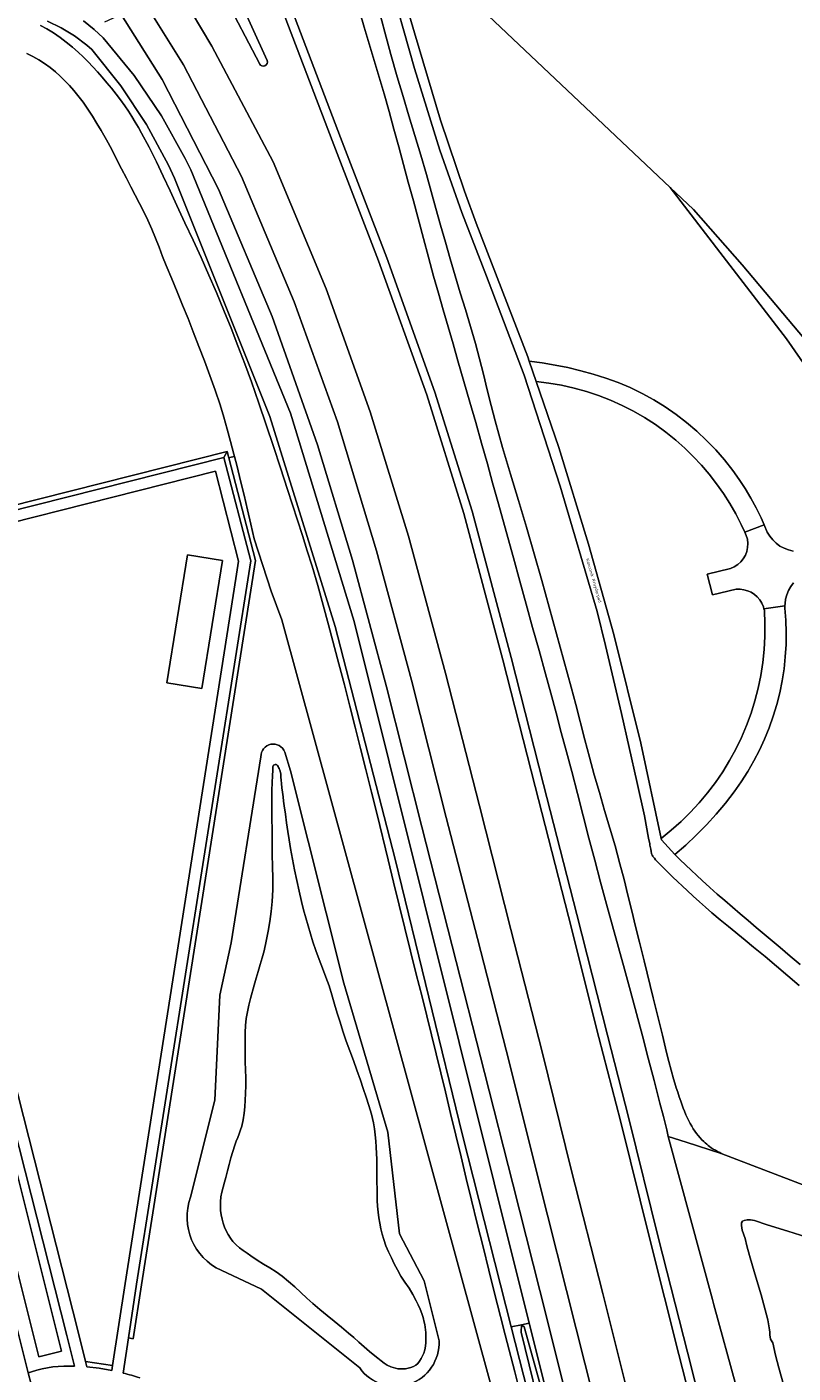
# Model space of a CAD drawing. Header units: metres. Extents: x 197700 to 204338, y 317132 to 325229.
# Tile 872 of 1056: x 203508 to 203596, y 319992 to 320146. Entities that reach past the tile are written whole.
import ezdxf
from ezdxf.enums import TextEntityAlignment as Align

# ---------------------------------------------------------------- set-up
doc = ezdxf.new("R2010")
doc.units = ezdxf.units.M
for name, color, linetype, lineweight in [('B-WE-GR-BEPLANTING_CULTUUR_HEESTERS-GV', 90, 'Continuous', 18), ('B-WE-GR-BOUWLAND-GV', 80, 'Continuous', 13), ('B-WE-GR-GRAS-GV', 60, 'Continuous', 13), ('B-WE-OG-TERREIN_CULTUURSCHEIDING-GV', 7, 'Continuous', 18), ('B-WE-OG-TOPOGRAFIE-T18', 10, 'Continuous', 18), ('B-WE-OG-WATER-GV', 130, 'Continuous', 18), ('B-WE-OG-WATER_GREPPEL-GV', 160, 'Continuous', 18), ('B-WE-OG-WATER_MEER-GV', 140, 'Continuous', 18), ('B-WE-OG-WATER_SLOOT-GV', 120, 'Continuous', 18), ('B-WE-VH-VERHARDING_ASFALT-GV', 252, 'Continuous', 18), ('B-WE-VH-VERHARDING_BETONSTRAATSTEEN-GV', 252, 'Continuous', 18), ('B-WE-VH-VERHARDING_HALFVERHARDING-GV', 252, 'Continuous', 18), ('B-WE-VH-VERHARDING_OPEN-GV', 252, 'Continuous', 18)]:
    doc.layers.add(name, color=color, linetype=linetype, lineweight=lineweight)
doc.styles.add('NLCS-ISO-M200-T18', font='NLCS-ISO.ttf', dxfattribs={"height": 0.36})

msp = doc.modelspace()

# ---------------------------------------------------------------- linework, layer by layer
at = {"layer": 'B-WE-GR-BEPLANTING_CULTUUR_HEESTERS-GV'}
for points in [[(203491.704, 320087.414), (203491.171, 320087.279), (203491.297, 320086.744), (203530.897, 320096.747), (203531.291, 320097.414)], [(203519.952, 319995.572), (203520.495, 319995.478), (203521.436, 320001.66), (203534.56, 320084.893), (203531.478, 320096.696), (203531.291, 320097.414), (203530.897, 320096.747), (203533.999, 320084.865), (203520.892, 320001.744)], [(203518.138, 319992.4), (203515.015, 319992.849), (203515.158, 319992.269), (203516.579, 319992.094), (203518.049, 319991.82)]]:
    msp.add_lwpolyline(points, close=True, dxfattribs=at)
at = {"layer": 'B-WE-GR-BOUWLAND-GV'}
msp.add_lwpolyline([(203606.235, 320630.408), (203553.512, 320604.047), (203526.799, 320589.642), (203439.557, 320536.553), (203468.502, 320482.763), (203481.731, 320455.988), (203440.827, 320439.081), (203455.05, 320411.618), (203470.925, 320375.707), (203482.964, 320345.545), (203494.388, 320319.879), (203514.222, 320268.874), (203521.842, 320245.273), (203533.264, 320212.972), (203534.843, 320212.991), (203550.601, 320166.009), (203551.71, 320163.449), (203554.125, 320157.875), (203557.232, 320152.824), (203561.3, 320147.472), (203582.167, 320127.763), (203584.861, 320125.218), (203590.465, 320118.868), (203598.993, 320108.716)], dxfattribs=at)
at = {"layer": 'B-WE-GR-GRAS-GV'}
msp.add_lwpolyline([(203629.57, 320025.23), (203630.239, 320029.57), (203629.641, 320034.032), (203628.856, 320038.564), (203628.492, 320040.661), (203621.895, 320061.046), (203611.039, 320087.736), (203607.503, 320095.402), (203604.889, 320100.507), (203602.417, 320104.481), (203598.993, 320108.716), (203590.465, 320118.868), (203584.861, 320125.218), (203582.167, 320127.763), (203588.288, 320119.834), (203595.561, 320110.351), (203599.028, 320105.362), (203602.304, 320098.544), (203612.186, 320075.217), (203619.833, 320057.501), (203623.674, 320049.026), (203624.484, 320047.238), (203626.793, 320040.733), (203629.52, 320025.634)], close=True, dxfattribs=at)
at = {"layer": 'B-WE-OG-TERREIN_CULTUURSCHEIDING-GV'}
for points in [[(203547.888, 320162.373), (203552.824, 320145.535), (203555.792, 320135.468), (203558.547, 320127.311), (203559.904, 320123.662), (203565.816, 320108.312), (203565.998, 320107.783), (203567.488, 320107.595), (203568.972, 320107.353), (203570.446, 320107.056), (203571.908, 320106.704), (203573.356, 320106.299), (203574.789, 320105.84), (203576.204, 320105.329), (203577.599, 320104.765), (203578.971, 320104.09), (203580.308, 320103.347), (203581.607, 320102.539), (203582.864, 320101.668), (203584.077, 320100.736), (203585.242, 320099.744), (203586.356, 320098.697), (203587.418, 320097.595), (203588.423, 320096.443), (203589.37, 320095.242), (203590.115, 320094.215), (203590.813, 320093.156), (203591.465, 320092.067), (203592.067, 320090.951), (203592.62, 320089.81), (203592.98, 320088.977), (203593.339, 320088.144), (203593.621, 320087.676), (203593.962, 320087.25), (203594.358, 320086.874), (203594.8, 320086.553), (203595.282, 320086.295), (203595.793, 320086.103), (203596.325, 320085.982)], [(203597.01, 320036.066), (203595.706, 320037.176), (203594.398, 320038.282), (203593.087, 320039.383), (203591.772, 320040.48), (203590.811, 320041.268), (203588.875, 320042.831), (203587.915, 320043.62), (203586.968, 320044.425), (203586.251, 320045.054), (203585.541, 320045.69), (203584.835, 320046.331), (203584.134, 320046.978), (203582.489, 320048.519), (203582.017, 320048.967), (203581.553, 320049.422), (203580.95, 320050.042), (203580.799, 320050.196), (203580.65, 320050.351), (203580.507, 320050.511), (203580.374, 320050.679), (203580.246, 320050.849), (203580.185, 320050.936), (203580.13, 320051.026), (203580.084, 320051.12), (203580.055, 320051.204), (203580.032, 320051.291), (203580.014, 320051.38), (203579.998, 320051.469), (203579.947, 320051.716), (203579.888, 320052.034), (203579.86, 320052.194), (203579.831, 320052.353), (203579.711, 320052.997), (203579.235, 320055.572), (203578.371, 320059.488), (203577.49, 320063.403), (203576.592, 320067.316), (203575.678, 320071.226), (203574.747, 320075.134), (203573.799, 320079.039), (203569.562, 320093.446), (203565.395, 320106.181), (203561.082, 320117.578), (203558.239, 320124.891), (203555.733, 320132.032), (203552.83, 320141.413), (203549.723, 320152.43)], [(203521.883, 320148.903), (203526.275, 320141.846), (203532.952, 320129.001), (203538.991, 320114.632), (203543.97, 320100.826), (203548.465, 320086.022), (203552.478, 320071.149), (203556.465, 320055.357), (203560.044, 320041.467), (203563.718, 320027.137), (203566.995, 320014.07), (203571.391, 319996.629), (203574.408, 319984.625)], [(203537.548, 320148.41), (203543.368, 320133.146), (203548.684, 320119.317), (203554.22, 320103.923), (203558.473, 320090.293), (203562.952, 320073.486), (203566.673, 320058.914), (203570.506, 320043.984), (203574.006, 320030.095), (203576.462, 320020.533), (203579.874, 320006.768), (203583.193, 319993.68), (203586.547, 319980.504)], [(203587.516, 319980.75), (203584.162, 319993.926), (203580.844, 320007.011), (203577.432, 320020.778), (203574.975, 320030.342), (203571.475, 320044.231), (203567.642, 320059.162), (203563.92, 320073.738), (203559.434, 320090.571), (203555.168, 320104.241), (203549.621, 320119.666), (203544.302, 320133.504), (203538.485, 320148.758)], [(203538.485, 320148.758), (203544.302, 320133.504), (203549.621, 320119.666), (203555.168, 320104.241), (203559.434, 320090.571), (203563.92, 320073.738), (203567.642, 320059.162), (203571.475, 320044.231), (203574.975, 320030.342), (203577.432, 320020.778), (203580.844, 320007.011), (203584.162, 319993.926), (203587.516, 319980.75)], [(203548.698, 320148.188), (203549.401, 320145.614), (203550.107, 320143.041), (203550.834, 320140.474), (203551.498, 320138.223), (203552.175, 320135.976), (203552.856, 320133.73), (203553.532, 320131.482), (203554.193, 320129.23), (203554.743, 320127.294), (203555.283, 320125.355), (203555.819, 320123.415), (203556.359, 320121.476), (203556.91, 320119.541), (203557.486, 320117.6), (203558.078, 320115.664), (203558.672, 320113.728), (203559.253, 320111.789), (203559.808, 320109.842), (203560.279, 320108.067), (203560.726, 320106.285), (203561.164, 320104.5), (203561.607, 320102.717), (203562.069, 320100.939), (203562.925, 320097.875), (203563.826, 320094.822), (203564.749, 320091.776), (203565.669, 320088.729), (203566.563, 320085.675), (203567.43, 320082.615), (203568.285, 320079.552), (203569.131, 320076.486), (203569.968, 320073.418), (203570.799, 320070.348), (203571.335, 320068.333), (203572.39, 320064.297), (203572.923, 320062.281), (203573.47, 320060.269), (203574.052, 320058.224), (203574.653, 320056.184), (203575.258, 320054.146), (203575.852, 320052.104), (203576.419, 320050.055), (203576.887, 320048.257), (203577.339, 320046.455), (203577.78, 320044.65), (203578.218, 320042.845), (203578.66, 320041.04), (203579.187, 320038.906), (203580.235, 320034.636), (203580.762, 320032.502), (203581.295, 320030.369), (203581.541, 320029.363), (203581.782, 320028.356), (203582.027, 320027.35), (203582.286, 320026.348), (203582.568, 320025.353), (203582.725, 320024.836), (203582.885, 320024.319), (203583.051, 320023.804), (203583.223, 320023.292), (203583.403, 320022.782), (203583.69, 320021.99), (203583.829, 320021.625), (203583.999, 320021.208), (203584.174, 320020.827), (203584.328, 320020.517), (203584.489, 320020.209), (203584.658, 320019.906), (203584.838, 320019.61), (203585.031, 320019.324), (203585.218, 320019.07), (203585.414, 320018.822), (203585.62, 320018.581), (203585.835, 320018.348), (203586.058, 320018.126), (203586.218, 320017.978), (203586.381, 320017.834), (203586.55, 320017.694), (203586.722, 320017.56), (203586.897, 320017.431), (203587.132, 320017.277), (203587.375, 320017.135), (203587.624, 320017.001), (203587.874, 320016.869), (203588.043, 320016.756), (203597.841, 320013.019)], [(203566.288, 319987.554), (203563.92, 319996.852), (203558.31, 320018.879), (203550.6, 320050.589), (203543.705, 320077.299), (203536.212, 320101.426), (203525.243, 320128.815), (203524.546, 320130.309), (203522.013, 320134.998), (203519.071, 320139.442), (203515.744, 320143.606), (203515.162, 320144.102), (203513.744, 320145.16), (203512.238, 320146.088), (203510.655, 320146.877)], [(203514.776, 320146.89), (203516.016, 320145.913), (203517.065, 320144.93), (203520.61, 320140.604), (203523.754, 320135.978), (203526.472, 320131.09), (203527.112, 320129.768), (203538.585, 320101.819), (203545.869, 320077.877), (203565.993, 319997.255), (203568.463, 319987.36)], [(203585.336, 319921.838), (203584.292, 319928.187), (203581.698, 319941.163), (203578.876, 319953.797), (203574.987, 319969.977), (203571.518, 319983.884), (203567.983, 319997.986), (203564.113, 320013.291), (203560.862, 320026.054), (203557.146, 320040.611), (203553.662, 320054.3), (203549.588, 320070.391), (203545.701, 320084.923), (203541.686, 320098.199), (203536.464, 320112.944), (203530.311, 320127.563), (203523.806, 320140.17), (203519.1, 320147.615), (203517.199, 320146.755)], [(203578.218, 319985.654), (203574.444, 320000.675), (203570.811, 320014.93), (203567.526, 320028.275), (203563.899, 320042.502), (203560.276, 320056.722), (203556.383, 320071.956), (203552.129, 320087.672), (203547.702, 320101.962), (203542.666, 320116.092), (203536.571, 320130.712), (203529.541, 320143.99), (203527.171, 320147.968)], [(203592.341, 319980.693), (203587.216, 319999.365), (203587.045, 320000), (203581.966, 320018.716), (203581.966, 320018.718), (203581.799, 320019.479), (203581.405, 320021.02), (203581.009, 320022.56), (203580.344, 320025.137), (203579.675, 320027.713), (203579.001, 320030.288), (203578.322, 320032.861), (203577.634, 320035.432), (203576.952, 320037.931), (203576.258, 320040.428), (203575.56, 320042.923), (203574.867, 320045.419), (203574.187, 320047.919), (203573.514, 320050.463), (203572.853, 320053.01), (203572.197, 320055.559), (203571.54, 320058.107), (203570.873, 320060.653), (203570.276, 320062.9), (203569.675, 320065.146), (203569.07, 320067.392), (203568.463, 320069.636), (203567.853, 320071.88), (203567.123, 320074.546), (203566.388, 320077.21), (203565.649, 320079.874), (203564.909, 320082.537), (203564.171, 320085.201), (203562.386, 320091.672), (203561.789, 320093.828), (203561.187, 320095.983), (203560.517, 320098.358), (203559.842, 320100.732), (203559.164, 320103.104), (203557.804, 320107.849), (203557.244, 320109.794), (203556.68, 320111.737), (203556.117, 320113.681), (203555.559, 320115.626), (203555.009, 320117.574), (203554.416, 320119.728), (203553.834, 320121.884), (203552.682, 320126.201), (203552.1, 320128.358), (203551.549, 320130.392), (203551, 320132.427), (203550.448, 320134.461), (203549.888, 320136.493), (203549.314, 320138.521), (203548.868, 320140.056), (203548.414, 320141.589), (203547.955, 320143.121), (203547.034, 320146.183), (203546.541, 320147.88)], [(203599.028, 320105.362), (203595.561, 320110.351), (203588.288, 320119.834), (203582.167, 320127.763), (203561.3, 320147.472)], [(203509.841, 320146.356), (203510.578, 320145.963), (203511.344, 320145.502), (203512.089, 320144.997), (203512.811, 320144.457), (203513.512, 320143.889), (203514.19, 320143.301), (203514.767, 320142.762), (203515.325, 320142.198), (203515.866, 320141.618), (203516.396, 320141.026), (203516.919, 320140.43), (203517.47, 320139.792), (203518.012, 320139.146), (203518.542, 320138.489), (203519.054, 320137.819), (203519.545, 320137.136), (203519.954, 320136.524), (203520.346, 320135.9), (203520.725, 320135.267), (203521.095, 320134.629), (203521.462, 320133.99), (203522.344, 320132.367), (203523.167, 320130.712), (203523.954, 320129.037), (203524.726, 320127.355), (203525.505, 320125.677), (203526.446, 320123.687), (203527.381, 320121.694), (203528.303, 320119.694), (203529.205, 320117.687), (203530.078, 320115.667), (203530.92, 320113.637), (203531.737, 320111.596), (203532.533, 320109.546), (203533.309, 320107.489), (203534.069, 320105.427), (203534.945, 320102.965), (203535.79, 320100.491), (203536.612, 320098.01), (203537.423, 320095.524), (203538.231, 320093.038), (203539.379, 320089.527), (203539.946, 320087.77), (203540.502, 320086.009), (203541.041, 320084.243), (203541.692, 320082.01), (203542.316, 320079.769), (203542.922, 320077.522), (203544.114, 320073.024), (203544.754, 320070.598), (203545.386, 320068.17), (203546.01, 320065.74), (203546.628, 320063.309), (203547.241, 320060.876), (203547.884, 320058.288), (203548.517, 320055.698), (203549.775, 320050.514), (203550.408, 320047.924), (203551.059, 320045.288), (203551.713, 320042.652), (203553.023, 320037.381), (203553.676, 320034.745), (203554.215, 320032.565), (203555.291, 320028.204), (203555.827, 320026.023), (203556.361, 320023.841), (203556.965, 320021.35), (203557.564, 320018.858), (203558.161, 320016.365), (203558.761, 320013.873), (203559.367, 320011.383), (203560.024, 320008.713), (203560.685, 320006.043), (203561.35, 320003.375), (203562.019, 320000.707), (203562.692, 319998.041), (203563.234, 319995.917), (203564.329, 319991.671), (203564.875, 319989.548)], [(203564.875, 319989.548), (203564.329, 319991.671), (203563.234, 319995.917), (203562.692, 319998.041), (203562.019, 320000.707), (203561.35, 320003.375), (203560.685, 320006.043), (203560.024, 320008.713), (203559.367, 320011.383), (203558.761, 320013.873), (203558.161, 320016.365), (203557.564, 320018.858), (203556.965, 320021.35), (203556.361, 320023.841), (203555.827, 320026.023), (203555.291, 320028.204), (203554.215, 320032.565), (203553.676, 320034.745), (203553.023, 320037.381), (203551.713, 320042.652), (203551.059, 320045.288), (203550.408, 320047.924), (203549.775, 320050.514), (203548.517, 320055.698), (203547.884, 320058.288), (203547.241, 320060.876), (203546.628, 320063.309), (203546.01, 320065.74), (203545.386, 320068.17), (203544.754, 320070.598), (203544.114, 320073.024), (203542.922, 320077.522), (203542.316, 320079.769), (203541.692, 320082.01), (203541.041, 320084.243), (203540.502, 320086.009), (203539.946, 320087.77), (203539.379, 320089.527), (203538.231, 320093.038), (203537.423, 320095.524), (203536.612, 320098.01), (203535.79, 320100.491), (203534.945, 320102.965), (203534.069, 320105.427), (203533.309, 320107.489), (203532.533, 320109.546), (203531.737, 320111.596), (203530.92, 320113.637), (203530.078, 320115.667), (203529.205, 320117.687), (203528.303, 320119.694), (203527.381, 320121.694), (203526.446, 320123.687), (203525.505, 320125.677), (203524.726, 320127.355), (203523.954, 320129.037), (203523.167, 320130.712), (203522.344, 320132.367), (203521.462, 320133.99), (203521.095, 320134.629), (203520.725, 320135.267), (203520.346, 320135.9), (203519.954, 320136.524), (203519.545, 320137.136), (203519.054, 320137.819), (203518.542, 320138.489), (203518.012, 320139.146), (203517.47, 320139.792), (203516.919, 320140.43), (203516.396, 320141.026), (203515.866, 320141.618), (203515.325, 320142.198), (203514.767, 320142.762), (203514.19, 320143.301), (203513.512, 320143.889), (203512.811, 320144.457), (203512.089, 320144.997), (203511.344, 320145.502), (203510.578, 320145.963), (203509.841, 320146.356)], [(203491.704, 320087.414), (203531.291, 320097.414), (203531.478, 320096.696), (203531.746, 320096.766), (203532.125, 320096.862), (203532.056, 320097.13), (203531.684, 320098.55), (203531.301, 320099.966), (203530.899, 320101.377), (203530.472, 320102.779), (203529.912, 320104.474), (203529.314, 320106.157), (203528.69, 320107.831), (203528.049, 320109.5), (203527.403, 320111.165), (203526.798, 320112.697), (203526.178, 320114.223), (203525.549, 320115.746), (203524.918, 320117.268), (203524.292, 320118.792), (203523.876, 320119.833), (203523.466, 320120.878), (203523.054, 320121.921), (203522.627, 320122.958), (203522.175, 320123.983), (203521.71, 320124.96), (203521.222, 320125.927), (203520.721, 320126.887), (203520.215, 320127.845), (203519.712, 320128.805), (203519.149, 320129.909), (203518.592, 320131.017), (203518.027, 320132.121), (203517.443, 320133.213), (203516.825, 320134.285), (203516.326, 320135.113), (203515.818, 320135.938), (203515.292, 320136.751), (203514.739, 320137.543), (203514.152, 320138.307), (203513.67, 320138.888), (203513.172, 320139.46), (203512.656, 320140.015), (203512.118, 320140.546), (203511.555, 320141.044), (203510.944, 320141.525), (203510.306, 320141.978), (203509.646, 320142.401), (203508.968, 320142.796), (203508.28, 320143.161)], [(203508.28, 320143.161), (203508.968, 320142.796), (203509.646, 320142.401), (203510.306, 320141.978), (203510.944, 320141.525), (203511.555, 320141.044), (203512.118, 320140.546), (203512.656, 320140.015), (203513.172, 320139.46), (203513.67, 320138.888), (203514.152, 320138.307), (203514.739, 320137.543), (203515.292, 320136.751), (203515.818, 320135.938), (203516.326, 320135.113), (203516.825, 320134.285), (203517.443, 320133.213), (203518.027, 320132.121), (203518.592, 320131.017), (203519.149, 320129.909), (203519.712, 320128.805), (203520.215, 320127.845), (203520.721, 320126.887), (203521.222, 320125.927), (203521.71, 320124.96), (203522.175, 320123.983), (203522.627, 320122.958), (203523.054, 320121.921), (203523.466, 320120.878), (203523.876, 320119.833), (203524.292, 320118.792), (203524.918, 320117.268), (203525.549, 320115.746), (203526.178, 320114.223), (203526.798, 320112.697), (203527.403, 320111.165), (203528.049, 320109.5), (203528.69, 320107.831), (203529.314, 320106.157), (203529.912, 320104.474), (203530.472, 320102.779), (203530.899, 320101.377), (203531.301, 320099.966), (203531.684, 320098.55), (203532.056, 320097.13), (203532.125, 320096.862), (203532.423, 320095.71), (203532.839, 320094.052), (203533.237, 320092.389), (203533.625, 320090.724), (203534.011, 320089.058), (203534.401, 320087.393), (203536.343, 320081.363), (203537.591, 320078.079), (203563.447, 319983.341)], [(203531.478, 320096.696), (203534.56, 320084.893), (203521.436, 320001.66), (203520.495, 319995.478), (203519.952, 319995.572), (203519.338, 319991.535)], [(203538.303, 319952.837), (203544.811, 319946.55), (203567.864, 319923.507), (203573.987, 319916.976), (203574.032, 319917.06), (203574.128, 319917.235), (203574.457, 319918.782), (203574.557, 319920.361), (203572.819, 319934.665), (203569.797, 319955.447), (203563.447, 319983.341), (203537.591, 320078.079), (203536.343, 320081.363), (203534.401, 320087.393), (203534.011, 320089.058), (203533.625, 320090.724), (203533.237, 320092.389), (203532.839, 320094.052), (203532.423, 320095.71), (203532.125, 320096.862), (203531.746, 320096.766), (203531.478, 320096.696)], [(203513.766, 319992.321), (203512.873, 319995.854), (203490.219, 320085.108), (203484.976, 320083.747), (203486.587, 320077.437), (203486.847, 320076.645), (203486.927, 320076.662), (203489.982, 320064.61), (203492.783, 320053.301), (203496.056, 320040.317), (203499.208, 320028.046), (203501.579, 320018.564), (203504.06, 320008.795), (203506.861, 319997.853), (203508.442, 319991.576), (203508.826, 319991.661)], [(203596.346, 320082.329), (203596.04, 320081.907), (203595.786, 320081.451), (203595.59, 320080.969), (203595.452, 320080.466), (203595.377, 320079.951), (203595.37, 320079.691), (203595.363, 320079.43), (203595.473, 320078.035), (203595.518, 320076.636), (203595.498, 320075.236), (203595.413, 320073.839), (203595.263, 320072.447), (203595.05, 320071.064), (203594.772, 320069.692), (203594.431, 320068.335), (203594.027, 320066.995), (203593.561, 320065.675), (203593.035, 320064.378), (203592.449, 320063.107), (203591.805, 320061.864), (203591.104, 320060.653), (203590.348, 320059.475), (203589.538, 320058.334), (203588.525, 320057.019), (203587.459, 320055.745), (203586.344, 320054.516), (203585.18, 320053.335), (203583.97, 320052.202), (203582.717, 320051.121), (203583.347, 320050.518), (203584.604, 320049.31), (203585.236, 320048.71), (203585.874, 320048.116), (203586.731, 320047.34), (203587.598, 320046.574), (203588.471, 320045.815), (203589.347, 320045.06), (203590.224, 320044.306), (203591.137, 320043.523), (203592.054, 320042.744), (203594.812, 320040.416), (203595.958, 320039.454), (203597.107, 320038.496)], [(203527.072, 320011.737), (203529.89, 320022.899), (203530.442, 320034.96), (203531.75, 320040.977), (203535.174, 320062.338)], [(203535.174, 320062.338), (203531.75, 320040.977), (203530.442, 320034.96), (203529.89, 320022.899), (203527.072, 320011.737)], [(203537.913, 320062.89), (203538.559, 320060.736), (203544.704, 320036.34), (203549.748, 320019.214), (203551.095, 320007.514), (203553.911, 320002.119), (203555.635, 319995.256)], [(203555.635, 319995.256), (203553.911, 320002.119), (203551.095, 320007.514), (203549.748, 320019.214), (203544.704, 320036.34), (203538.559, 320060.736), (203537.913, 320062.89)], [(203546.516, 319992.132), (203535.227, 320001.186), (203530.615, 320003.348)], [(203530.615, 320003.348), (203535.227, 320001.186), (203546.516, 319992.132)]]:
    msp.add_lwpolyline(points, dxfattribs=at)
for points in [[(203590.764, 320088.141), (203590.356, 320089.025), (203589.723, 320090.245), (203589.036, 320091.436), (203588.295, 320092.594), (203587.503, 320093.717), (203586.661, 320094.803), (203585.77, 320095.851), (203584.833, 320096.857), (203583.851, 320097.819), (203582.826, 320098.736), (203581.677, 320099.653), (203580.482, 320100.512), (203579.246, 320101.309), (203577.972, 320102.043), (203576.662, 320102.713), (203575.321, 320103.316), (203573.95, 320103.85), (203572.555, 320104.315), (203571.138, 320104.709), (203569.704, 320105.032), (203568.255, 320105.282), (203566.795, 320105.459), (203569.397, 320097.874), (203572.794, 320086.779), (203575.729, 320076.405), (203578.823, 320063.922), (203581.143, 320052.97), (203582.311, 320053.908), (203583.43, 320054.901), (203584.499, 320055.948), (203585.515, 320057.047), (203586.476, 320058.195), (203587.379, 320059.388), (203588.222, 320060.625), (203589.003, 320061.902), (203589.72, 320063.215), (203590.372, 320064.563), (203590.956, 320065.941), (203591.472, 320067.346), (203591.917, 320068.774), (203592.292, 320070.223), (203592.595, 320071.689), (203592.825, 320073.168), (203592.982, 320074.656), (203593.065, 320076.15), (203593.075, 320077.647), (203593.011, 320079.142), (203592.954, 320079.358), (203592.897, 320079.573), (203592.721, 320079.983), (203592.486, 320080.362), (203592.198, 320080.703), (203591.862, 320080.997), (203591.487, 320081.239), (203591.08, 320081.422), (203590.651, 320081.543), (203590.209, 320081.6), (203589.763, 320081.591), (203587.036, 320080.938), (203586.44, 320083.329), (203589.129, 320083.975), (203589.556, 320084.165), (203589.948, 320084.419), (203590.295, 320084.732), (203590.588, 320085.096), (203590.821, 320085.501), (203590.988, 320085.938), (203591.083, 320086.395), (203591.106, 320086.862), (203591.055, 320087.327), (203590.932, 320087.778)], [(203515.015, 319992.849), (203518.138, 319992.4), (203519.587, 320001.813), (203532.298, 320082.825), (203532.598, 320084.803), (203529.95, 320095.162), (203491.487, 320085.419), (203514.167, 319996.289)], [(203524.348, 320070.854), (203526.739, 320085.564), (203530.772, 320084.908), (203528.382, 320070.199)], [(203524.348, 320070.854), (203528.382, 320070.199), (203530.772, 320084.908), (203526.739, 320085.564)], [(203509.661, 319993.397), (203487.179, 320083.186), (203489.766, 320083.833), (203512.248, 319994.044)], [(203532.315, 320006.275), (203531.959, 320006.652), (203531.676, 320007.031), (203531.42, 320007.439), (203531.193, 320007.868), (203530.998, 320008.31), (203530.835, 320008.757), (203530.703, 320009.23), (203530.606, 320009.719), (203530.542, 320010.216), (203530.511, 320010.714), (203530.511, 320011.206), (203530.566, 320011.772), (203530.679, 320012.336), (203530.829, 320012.898), (203530.991, 320013.458), (203531.142, 320014.018), (203531.329, 320014.765), (203531.523, 320015.51), (203531.726, 320016.253), (203531.943, 320016.992), (203532.177, 320017.725), (203532.335, 320018.163), (203532.507, 320018.596), (203532.681, 320019.029), (203532.842, 320019.465), (203532.978, 320019.907), (203533.14, 320020.639), (203533.25, 320021.385), (203533.322, 320022.14), (203533.371, 320022.897), (203533.413, 320023.651), (203533.438, 320024.561), (203533.424, 320025.473), (203533.39, 320026.386), (203533.359, 320027.299), (203533.351, 320028.211), (203533.354, 320029.022), (203533.354, 320029.835), (203533.366, 320030.647), (203533.406, 320031.455), (203533.487, 320032.258), (203533.616, 320033.035), (203533.786, 320033.806), (203533.981, 320034.575), (203534.394, 320036.105), (203534.616, 320036.897), (203534.855, 320037.685), (203535.098, 320038.472), (203535.329, 320039.262), (203535.535, 320040.057), (203535.782, 320041.174), (203536, 320042.3), (203536.186, 320043.432), (203536.338, 320044.567), (203536.456, 320045.704), (203536.53, 320047.048), (203536.539, 320048.398), (203536.509, 320049.75), (203536.471, 320051.103), (203536.453, 320052.455), (203536.446, 320053.892), (203536.43, 320055.33), (203536.42, 320056.767), (203536.431, 320058.203), (203536.478, 320059.639), (203536.488, 320059.879), (203536.496, 320060.119), (203536.507, 320060.358), (203536.522, 320060.598), (203536.545, 320060.836), (203536.55, 320060.95), (203536.548, 320061.07), (203536.551, 320061.187), (203536.572, 320061.289), (203536.623, 320061.365), (203536.672, 320061.397), (203536.733, 320061.425), (203536.799, 320061.445), (203536.865, 320061.456), (203536.922, 320061.456), (203537.006, 320061.417), (203537.077, 320061.334), (203537.139, 320061.225), (203537.195, 320061.109), (203537.248, 320061.002), (203537.374, 320060.689), (203537.439, 320060.351), (203537.467, 320059.998), (203537.485, 320059.641), (203537.518, 320059.291), (203537.588, 320058.777), (203537.653, 320058.263), (203537.714, 320057.747), (203537.776, 320057.232), (203537.842, 320056.718), (203537.975, 320055.733), (203538.113, 320054.748), (203538.257, 320053.764), (203538.41, 320052.782), (203538.575, 320051.802), (203538.796, 320050.575), (203539.031, 320049.351), (203539.282, 320048.129), (203539.552, 320046.912), (203539.842, 320045.7), (203540.079, 320044.774), (203540.326, 320043.85), (203540.585, 320042.929), (203540.856, 320042.012), (203541.141, 320041.099), (203541.49, 320040.075), (203541.866, 320039.061), (203542.253, 320038.049), (203542.634, 320037.036), (203542.994, 320036.016), (203543.326, 320034.978), (203543.639, 320033.934), (203543.945, 320032.887), (203544.256, 320031.842), (203544.585, 320030.803), (203544.973, 320029.677), (203545.382, 320028.558), (203545.797, 320027.442), (203546.205, 320026.323), (203546.593, 320025.197), (203546.925, 320024.224), (203547.264, 320023.251), (203547.586, 320022.274), (203547.87, 320021.289), (203548.094, 320020.292), (203548.208, 320019.594), (203548.297, 320018.89), (203548.366, 320018.183), (203548.419, 320017.473), (203548.462, 320016.765), (203548.487, 320016.098), (203548.493, 320015.431), (203548.489, 320014.094), (203548.498, 320013.426), (203548.51, 320012.745), (203548.519, 320012.062), (203548.536, 320011.381), (203548.572, 320010.702), (203548.638, 320010.026), (203548.726, 320009.388), (203548.833, 320008.751), (203548.96, 320008.118), (203549.112, 320007.491), (203549.289, 320006.874), (203549.539, 320006.16), (203549.831, 320005.457), (203550.153, 320004.766), (203550.495, 320004.083), (203550.845, 320003.407), (203551.262, 320002.683), (203551.718, 320001.979), (203552.184, 320001.281), (203552.626, 320000.571), (203553.014, 319999.834), (203553.233, 319999.361), (203553.446, 319998.882), (203553.642, 319998.397), (203553.811, 319997.904), (203553.94, 319997.403), (203553.996, 319997.109), (203554.042, 319996.811), (203554.077, 319996.512), (203554.101, 319996.211), (203554.113, 319995.912), (203554.118, 319995.489), (203554.109, 319995.059), (203554.074, 319994.633), (203554.001, 319994.218), (203553.879, 319993.825), (203553.747, 319993.518), (203553.591, 319993.208), (203553.407, 319992.914), (203553.196, 319992.652), (203552.957, 319992.44), (203552.696, 319992.288), (203552.401, 319992.171), (203552.086, 319992.087), (203551.765, 319992.033), (203551.451, 319992.008), (203551.177, 319992.011), (203550.898, 319992.04), (203550.619, 319992.091), (203550.346, 319992.16), (203550.084, 319992.244), (203549.69, 319992.426), (203549.32, 319992.669), (203548.966, 319992.947), (203548.618, 319993.238), (203548.268, 319993.519), (203547.642, 319994.016), (203547.034, 319994.537), (203546.435, 319995.069), (203545.838, 319995.604), (203545.233, 319996.129), (203544.417, 319996.81), (203543.595, 319997.484), (203542.772, 319998.156), (203541.952, 319998.832), (203541.141, 319999.519), (203540.437, 320000.149), (203539.056, 320001.439), (203538.352, 320002.067), (203537.621, 320002.659), (203536.92, 320003.154), (203536.194, 320003.615), (203535.458, 320004.063), (203534.728, 320004.521), (203534.021, 320005.009), (203533.588, 320005.316), (203533.147, 320005.621), (203532.716, 320005.936)]]:
    msp.add_lwpolyline(points, close=True, dxfattribs=at)
for points in [[(203535.174, 320062.338, -0.8471266), (203537.913, 320062.89)], [(203537.913, 320062.89, 0.8471266), (203535.174, 320062.338)], [(203530.615, 320003.348, -0.3898953), (203527.072, 320011.737)], [(203527.072, 320011.737, 0.3898953), (203530.615, 320003.348)], [(203555.635, 319995.256, -0.7500064), (203546.516, 319992.132)], [(203546.516, 319992.132, 0.7500064), (203555.635, 319995.256)], [(203508.826, 319991.661, -0.1000532), (203513.766, 319992.321)], [(203519.338, 319991.535, -0.0182145), (203521.245, 319990.99)]]:
    msp.add_lwpolyline(points, format="xyb", dxfattribs=at)
at = {"layer": 'B-WE-OG-WATER-GV'}
for points in [[(203597.901, 320007.156), (203595.694, 320007.843), (203593.326, 320008.571), (203591.891, 320009.078), (203591.426, 320009.147), (203591.031, 320009.131), (203590.674, 320009.066), (203590.5, 320008.976), (203590.39, 320008.796), (203590.389, 320008.509), (203590.464, 320007.966), (203590.788, 320007.004), (203590.981, 320006.159), (203591.286, 320005.03), (203591.903, 320002.944), (203592.621, 320000.534), (203593.392, 319997.66), (203593.604, 319996.521), (203593.634, 319996.23), (203593.65, 319995.935), (203593.722, 319995.434), (203593.998, 319994.992), (203594.274, 319993.606), (203594.671, 319992.119), (203595.222, 319990.206)], [(203567.417, 319989.679), (203565.412, 319996.843), (203565.088, 319997.094), (203565.075, 319996.233), (203567.788, 319985.131)]]:
    msp.add_lwpolyline(points, dxfattribs=at)
at = {"layer": 'B-WE-OG-WATER_GREPPEL-GV'}
for points in [[(203546.541, 320147.88), (203547.034, 320146.183), (203547.955, 320143.121), (203548.414, 320141.589), (203548.868, 320140.056), (203549.314, 320138.521), (203549.888, 320136.493), (203550.448, 320134.461), (203551, 320132.427), (203551.549, 320130.392), (203552.1, 320128.358), (203552.682, 320126.201), (203553.834, 320121.884), (203554.416, 320119.728), (203555.009, 320117.574), (203555.559, 320115.626), (203556.117, 320113.681), (203556.68, 320111.737), (203557.244, 320109.794), (203557.804, 320107.849), (203559.164, 320103.104), (203559.842, 320100.732), (203560.517, 320098.358), (203561.187, 320095.983), (203561.789, 320093.828), (203562.386, 320091.672), (203564.171, 320085.201), (203564.909, 320082.537), (203565.649, 320079.874), (203566.388, 320077.21), (203567.123, 320074.546), (203567.853, 320071.88), (203568.463, 320069.636), (203569.07, 320067.392), (203569.675, 320065.146), (203570.276, 320062.9), (203570.873, 320060.653), (203571.54, 320058.107), (203572.197, 320055.559), (203572.853, 320053.01), (203573.514, 320050.463), (203574.187, 320047.919), (203574.867, 320045.419), (203575.56, 320042.923), (203576.258, 320040.428), (203576.952, 320037.931), (203577.634, 320035.432), (203578.322, 320032.861), (203579.001, 320030.288), (203579.675, 320027.713), (203580.344, 320025.137), (203581.009, 320022.56), (203581.405, 320021.02), (203581.799, 320019.479), (203581.966, 320018.718), (203584.021, 320018.052), (203588.043, 320016.756), (203587.874, 320016.869), (203587.624, 320017.001), (203587.375, 320017.135), (203587.132, 320017.277), (203586.897, 320017.431), (203586.722, 320017.56), (203586.55, 320017.694), (203586.381, 320017.834), (203586.218, 320017.978), (203586.058, 320018.126), (203585.835, 320018.348), (203585.62, 320018.581), (203585.414, 320018.822), (203585.218, 320019.07), (203585.031, 320019.324), (203584.838, 320019.61), (203584.658, 320019.906), (203584.489, 320020.209), (203584.328, 320020.517), (203584.174, 320020.827), (203583.999, 320021.208), (203583.829, 320021.625), (203583.69, 320021.99), (203583.403, 320022.782), (203583.223, 320023.292), (203583.051, 320023.804), (203582.885, 320024.319), (203582.725, 320024.836), (203582.568, 320025.353), (203582.286, 320026.348), (203582.027, 320027.35), (203581.782, 320028.356), (203581.541, 320029.363), (203581.295, 320030.369), (203580.762, 320032.502), (203580.235, 320034.636), (203579.187, 320038.906), (203578.66, 320041.04), (203578.218, 320042.845), (203577.78, 320044.65), (203577.339, 320046.455), (203576.887, 320048.257), (203576.419, 320050.055), (203575.852, 320052.104), (203575.258, 320054.146), (203574.653, 320056.184), (203574.052, 320058.224), (203573.47, 320060.269), (203572.923, 320062.281), (203572.39, 320064.297), (203571.335, 320068.333), (203570.799, 320070.348), (203569.968, 320073.418), (203569.131, 320076.486), (203568.285, 320079.552), (203567.43, 320082.615), (203566.563, 320085.675), (203565.669, 320088.729), (203564.749, 320091.776), (203563.826, 320094.822), (203562.925, 320097.875), (203562.069, 320100.939), (203561.607, 320102.717), (203561.164, 320104.5), (203560.726, 320106.285), (203560.279, 320108.067), (203559.808, 320109.842), (203559.253, 320111.789), (203558.672, 320113.728), (203558.078, 320115.664), (203557.486, 320117.6), (203556.91, 320119.541), (203556.359, 320121.476), (203555.819, 320123.415), (203555.283, 320125.355), (203554.743, 320127.294), (203554.193, 320129.23), (203553.532, 320131.482), (203552.856, 320133.73), (203552.175, 320135.976), (203551.498, 320138.223), (203550.834, 320140.474), (203550.107, 320143.041), (203549.401, 320145.614), (203548.698, 320148.188)], [(203510.655, 320146.877), (203512.238, 320146.088), (203513.744, 320145.16), (203515.162, 320144.102), (203515.744, 320143.606), (203519.071, 320139.442), (203522.013, 320134.998), (203524.546, 320130.309), (203525.243, 320128.815), (203536.212, 320101.426), (203543.705, 320077.299), (203550.6, 320050.589), (203558.31, 320018.879), (203563.92, 319996.852), (203565.088, 319997.094), (203565.993, 319997.255), (203545.869, 320077.877), (203538.585, 320101.819), (203527.112, 320129.768), (203526.472, 320131.09), (203523.754, 320135.978), (203520.61, 320140.604), (203517.065, 320144.93), (203516.016, 320145.913), (203514.776, 320146.89)]]:
    msp.add_lwpolyline(points, dxfattribs=at)
msp.add_lwpolyline([(203509.661, 319993.397), (203512.248, 319994.044), (203489.766, 320083.833), (203487.179, 320083.186)], close=True, dxfattribs=at)
at = {"layer": 'B-WE-OG-WATER_MEER-GV'}
msp.add_lwpolyline([(203532.315, 320006.275), (203532.716, 320005.936), (203533.147, 320005.621), (203533.588, 320005.316), (203534.021, 320005.009), (203534.728, 320004.521), (203535.458, 320004.063), (203536.194, 320003.615), (203536.92, 320003.154), (203537.621, 320002.659), (203538.352, 320002.067), (203539.056, 320001.439), (203540.437, 320000.149), (203541.141, 319999.519), (203541.952, 319998.832), (203542.772, 319998.156), (203543.595, 319997.484), (203544.417, 319996.81), (203545.233, 319996.129), (203545.838, 319995.604), (203546.435, 319995.069), (203547.034, 319994.537), (203547.642, 319994.016), (203548.268, 319993.519), (203548.618, 319993.238), (203548.966, 319992.947), (203549.32, 319992.669), (203549.69, 319992.426), (203550.084, 319992.244), (203550.346, 319992.16), (203550.619, 319992.091), (203550.898, 319992.04), (203551.177, 319992.011), (203551.451, 319992.008), (203551.765, 319992.033), (203552.086, 319992.087), (203552.401, 319992.171), (203552.696, 319992.288), (203552.957, 319992.44), (203553.196, 319992.652), (203553.407, 319992.914), (203553.591, 319993.208), (203553.747, 319993.518), (203553.879, 319993.825), (203554.001, 319994.218), (203554.074, 319994.633), (203554.109, 319995.059), (203554.118, 319995.489), (203554.113, 319995.912), (203554.101, 319996.211), (203554.077, 319996.512), (203554.042, 319996.811), (203553.996, 319997.109), (203553.94, 319997.403), (203553.811, 319997.904), (203553.642, 319998.397), (203553.446, 319998.882), (203553.233, 319999.361), (203553.014, 319999.834), (203552.626, 320000.571), (203552.184, 320001.281), (203551.718, 320001.979), (203551.262, 320002.683), (203550.845, 320003.407), (203550.495, 320004.083), (203550.153, 320004.766), (203549.831, 320005.457), (203549.539, 320006.16), (203549.289, 320006.874), (203549.112, 320007.491), (203548.96, 320008.118), (203548.833, 320008.751), (203548.726, 320009.388), (203548.638, 320010.026), (203548.572, 320010.702), (203548.536, 320011.381), (203548.519, 320012.062), (203548.51, 320012.745), (203548.498, 320013.426), (203548.489, 320014.094), (203548.493, 320015.431), (203548.487, 320016.098), (203548.462, 320016.765), (203548.419, 320017.473), (203548.366, 320018.183), (203548.297, 320018.89), (203548.208, 320019.594), (203548.094, 320020.292), (203547.87, 320021.289), (203547.586, 320022.274), (203547.264, 320023.251), (203546.925, 320024.224), (203546.593, 320025.197), (203546.205, 320026.323), (203545.797, 320027.442), (203545.382, 320028.558), (203544.973, 320029.677), (203544.585, 320030.803), (203544.256, 320031.842), (203543.945, 320032.887), (203543.639, 320033.934), (203543.326, 320034.978), (203542.994, 320036.016), (203542.634, 320037.036), (203542.253, 320038.049), (203541.866, 320039.061), (203541.49, 320040.075), (203541.141, 320041.099), (203540.856, 320042.012), (203540.585, 320042.929), (203540.326, 320043.85), (203540.079, 320044.774), (203539.842, 320045.7), (203539.552, 320046.912), (203539.282, 320048.129), (203539.031, 320049.351), (203538.796, 320050.575), (203538.575, 320051.802), (203538.41, 320052.782), (203538.257, 320053.764), (203538.113, 320054.748), (203537.975, 320055.733), (203537.842, 320056.718), (203537.776, 320057.232), (203537.714, 320057.747), (203537.653, 320058.263), (203537.588, 320058.777), (203537.518, 320059.291), (203537.485, 320059.641), (203537.467, 320059.998), (203537.439, 320060.351), (203537.374, 320060.689), (203537.248, 320061.002), (203537.195, 320061.109), (203537.139, 320061.225), (203537.077, 320061.334), (203537.006, 320061.417), (203536.922, 320061.456), (203536.865, 320061.456), (203536.799, 320061.445), (203536.733, 320061.425), (203536.672, 320061.397), (203536.623, 320061.365), (203536.572, 320061.289), (203536.551, 320061.187), (203536.548, 320061.07), (203536.55, 320060.95), (203536.545, 320060.836), (203536.522, 320060.598), (203536.507, 320060.358), (203536.496, 320060.119), (203536.488, 320059.879), (203536.478, 320059.639), (203536.431, 320058.203), (203536.42, 320056.767), (203536.43, 320055.33), (203536.446, 320053.892), (203536.453, 320052.455), (203536.471, 320051.103), (203536.509, 320049.75), (203536.539, 320048.398), (203536.53, 320047.048), (203536.456, 320045.704), (203536.338, 320044.567), (203536.186, 320043.432), (203536, 320042.3), (203535.782, 320041.174), (203535.535, 320040.057), (203535.329, 320039.262), (203535.098, 320038.472), (203534.855, 320037.685), (203534.616, 320036.897), (203534.394, 320036.105), (203533.981, 320034.575), (203533.786, 320033.806), (203533.616, 320033.035), (203533.487, 320032.258), (203533.406, 320031.455), (203533.366, 320030.647), (203533.354, 320029.835), (203533.354, 320029.022), (203533.351, 320028.211), (203533.359, 320027.299), (203533.39, 320026.386), (203533.424, 320025.473), (203533.438, 320024.561), (203533.413, 320023.651), (203533.371, 320022.897), (203533.322, 320022.14), (203533.25, 320021.385), (203533.14, 320020.639), (203532.978, 320019.907), (203532.842, 320019.465), (203532.681, 320019.029), (203532.507, 320018.596), (203532.335, 320018.163), (203532.177, 320017.725), (203531.943, 320016.992), (203531.726, 320016.253), (203531.523, 320015.51), (203531.329, 320014.765), (203531.142, 320014.018), (203530.991, 320013.458), (203530.829, 320012.898), (203530.679, 320012.336), (203530.566, 320011.772), (203530.511, 320011.206), (203530.511, 320010.714), (203530.542, 320010.216), (203530.606, 320009.719), (203530.703, 320009.23), (203530.835, 320008.757), (203530.998, 320008.31), (203531.193, 320007.868), (203531.42, 320007.439), (203531.676, 320007.031), (203531.959, 320006.652)], close=True, dxfattribs=at)
at = {"layer": 'B-WE-OG-WATER_SLOOT-GV'}
for points in [[(203597.841, 320013.019), (203588.043, 320016.756), (203584.021, 320018.052), (203581.966, 320018.718), (203581.966, 320018.716), (203587.045, 320000), (203587.216, 319999.365), (203592.341, 319980.693), (203597.371, 319961.89)], [(203595.222, 319990.206), (203594.671, 319992.119), (203594.274, 319993.606), (203593.998, 319994.992), (203593.722, 319995.434), (203593.65, 319995.935), (203593.634, 319996.23), (203593.604, 319996.521), (203593.392, 319997.66), (203592.621, 320000.534), (203591.903, 320002.944), (203591.286, 320005.03), (203590.981, 320006.159), (203590.788, 320007.004), (203590.464, 320007.966), (203590.389, 320008.509), (203590.39, 320008.796), (203590.5, 320008.976), (203590.674, 320009.066), (203591.031, 320009.131), (203591.426, 320009.147), (203591.891, 320009.078), (203593.326, 320008.571), (203595.694, 320007.843), (203597.901, 320007.156)], [(203567.788, 319985.131), (203565.075, 319996.233), (203565.088, 319997.094), (203563.92, 319996.852), (203566.288, 319987.554)]]:
    msp.add_lwpolyline(points, dxfattribs=at)
msp.add_lwpolyline([(203575.716, 319957.066), (203574.315, 319963.128), (203568.463, 319987.36), (203565.993, 319997.255), (203565.088, 319997.094), (203565.412, 319996.843), (203567.417, 319989.679), (203570.345, 319977.628), (203573.218, 319965.993), (203575.134, 319958.512), (203575.456, 319957.566)], close=True, dxfattribs=at)
at = {"layer": 'B-WE-VH-VERHARDING_ASFALT-GV'}
for points in [[(203595.277, 319933.066), (203597.476, 319925.208), (203601.565, 319926.295), (203597.341, 319939.927), (203593.464, 319953.625), (203589.876, 319967.382), (203586.547, 319980.504), (203583.193, 319993.68), (203579.874, 320006.768), (203576.462, 320020.533), (203574.006, 320030.095), (203570.506, 320043.984), (203566.673, 320058.914), (203562.952, 320073.486), (203558.473, 320090.293), (203554.22, 320103.923), (203548.684, 320119.317), (203543.368, 320133.146), (203537.548, 320148.41), (203536.126, 320152.336), (203535.23, 320154.617), (203531.164, 320152.744), (203532.168, 320150.544), (203535.876, 320142.327)], [(203535.027, 320141.934), (203530.872, 320149.919), (203529.788, 320152.076), (203525.931, 320150.029), (203527.171, 320147.968), (203529.541, 320143.99), (203536.571, 320130.712), (203542.666, 320116.092), (203547.702, 320101.962), (203552.129, 320087.672), (203556.383, 320071.956), (203560.276, 320056.722), (203563.899, 320042.502), (203567.526, 320028.275), (203570.811, 320014.93), (203574.444, 320000.675), (203578.218, 319985.654), (203581.735, 319971.755), (203585.39, 319956.577), (203588.492, 319942.618), (203591.922, 319923.888), (203596.144, 319924.881), (203594.378, 319932.822)], [(203574.408, 319984.625), (203571.391, 319996.629), (203566.995, 320014.07), (203563.718, 320027.137), (203560.044, 320041.467), (203556.465, 320055.357), (203552.478, 320071.149), (203548.465, 320086.022), (203543.97, 320100.826), (203538.991, 320114.632), (203532.952, 320129.001), (203526.275, 320141.846), (203521.883, 320148.903)], [(203519.1, 320147.615), (203523.806, 320140.17), (203530.311, 320127.563), (203536.464, 320112.944), (203541.686, 320098.199), (203545.701, 320084.923), (203549.588, 320070.391), (203553.662, 320054.3), (203557.146, 320040.611), (203560.862, 320026.054), (203564.113, 320013.291), (203567.983, 319997.986), (203571.518, 319983.884)]]:
    msp.add_lwpolyline(points, dxfattribs=at)
msp.add_lwpolyline([(203535.876, 320142.327, -0.9446067), (203535.027, 320141.934)], format="xyb", dxfattribs=at)
msp.add_lwpolyline([(203508.775, 319990.253), (203508.442, 319991.576), (203506.861, 319997.853), (203504.06, 320008.795), (203501.579, 320018.564), (203499.208, 320028.046), (203496.056, 320040.317), (203492.783, 320053.301), (203489.982, 320064.61), (203486.927, 320076.662), (203486.847, 320076.645), (203486.587, 320077.437), (203482.112, 320076.331), (203491.638, 320038.61), (203502.822, 319994.228), (203508.382, 319972.194), (203512.871, 319973.314), (203509.697, 319986.593)], close=True, dxfattribs=at)
at = {"layer": 'B-WE-VH-VERHARDING_BETONSTRAATSTEEN-GV'}
for points in [[(203531.164, 320152.744), (203531.059, 320153.002), (203529.65, 320152.365), (203529.788, 320152.076), (203530.872, 320149.919), (203535.027, 320141.934)], [(203535.876, 320142.327), (203532.168, 320150.544), (203531.164, 320152.744)]]:
    msp.add_lwpolyline(points, dxfattribs=at)
msp.add_lwpolyline([(203535.027, 320141.934, 0.9446067), (203535.876, 320142.327)], format="xyb", dxfattribs=at)
at = {"layer": 'B-WE-VH-VERHARDING_HALFVERHARDING-GV'}
for points in [[(203566.795, 320105.459), (203568.255, 320105.282), (203569.704, 320105.032), (203571.138, 320104.709), (203572.555, 320104.315), (203573.95, 320103.85), (203575.321, 320103.316), (203576.662, 320102.713), (203577.972, 320102.043), (203579.246, 320101.309), (203580.482, 320100.512), (203581.677, 320099.653), (203582.826, 320098.736), (203583.851, 320097.819), (203584.833, 320096.857), (203585.77, 320095.851), (203586.661, 320094.803), (203587.503, 320093.717), (203588.295, 320092.594), (203589.036, 320091.436), (203589.723, 320090.245), (203590.356, 320089.025), (203590.764, 320088.141), (203592.98, 320088.977), (203592.62, 320089.81), (203592.067, 320090.951), (203591.465, 320092.067), (203590.813, 320093.156), (203590.115, 320094.215), (203589.37, 320095.242), (203588.423, 320096.443), (203587.418, 320097.595), (203586.356, 320098.697), (203585.242, 320099.744), (203584.077, 320100.736), (203582.864, 320101.668), (203581.607, 320102.539), (203580.308, 320103.347), (203578.971, 320104.09), (203577.599, 320104.765), (203576.204, 320105.329), (203574.789, 320105.84), (203573.356, 320106.299), (203571.908, 320106.704), (203570.446, 320107.056), (203568.972, 320107.353), (203567.488, 320107.595), (203565.998, 320107.783)], [(203518.138, 319992.4), (203518.049, 319991.82), (203516.579, 319992.094), (203515.158, 319992.269), (203515.015, 319992.849), (203514.167, 319996.289), (203491.487, 320085.419), (203529.95, 320095.162), (203532.598, 320084.803), (203532.298, 320082.825), (203519.587, 320001.813)], [(203581.143, 320052.97), (203581.182, 320052.787), (203582.717, 320051.121), (203583.97, 320052.202), (203585.18, 320053.335), (203586.344, 320054.516), (203587.459, 320055.745), (203588.525, 320057.019), (203589.538, 320058.334), (203590.348, 320059.475), (203591.104, 320060.653), (203591.805, 320061.864), (203592.449, 320063.107), (203593.035, 320064.378), (203593.561, 320065.675), (203594.027, 320066.995), (203594.431, 320068.335), (203594.772, 320069.692), (203595.05, 320071.064), (203595.263, 320072.447), (203595.413, 320073.839), (203595.498, 320075.236), (203595.518, 320076.636), (203595.473, 320078.035), (203595.363, 320079.43), (203595.37, 320079.691), (203592.954, 320079.358), (203593.011, 320079.142), (203593.075, 320077.647), (203593.065, 320076.15), (203592.982, 320074.656), (203592.825, 320073.168), (203592.595, 320071.689), (203592.292, 320070.223), (203591.917, 320068.774), (203591.472, 320067.346), (203590.956, 320065.941), (203590.372, 320064.563), (203589.72, 320063.215), (203589.003, 320061.902), (203588.222, 320060.625), (203587.379, 320059.388), (203586.476, 320058.195), (203585.515, 320057.047), (203584.499, 320055.948), (203583.43, 320054.901), (203582.311, 320053.908)]]:
    msp.add_lwpolyline(points, close=True, dxfattribs=at)
for points in [[(203519.338, 319991.535), (203519.952, 319995.572), (203520.892, 320001.744), (203533.999, 320084.865), (203530.897, 320096.747), (203491.297, 320086.744), (203490.029, 320086.418), (203489.569, 320086.304), (203484.636, 320085.078), (203484.976, 320083.747), (203490.219, 320085.108), (203512.873, 319995.854), (203513.766, 319992.321)], [(203508.826, 319991.661), (203508.442, 319991.576), (203508.775, 319990.253)]]:
    msp.add_lwpolyline(points, dxfattribs=at)
for points in [[(203513.766, 319992.321, 0.1000532), (203508.826, 319991.661)], [(203521.245, 319990.99, 0.0182145), (203519.338, 319991.535)]]:
    msp.add_lwpolyline(points, format="xyb", dxfattribs=at)
at = {"layer": 'B-WE-VH-VERHARDING_OPEN-GV'}
for points in [[(203597.107, 320038.496), (203595.958, 320039.454), (203594.812, 320040.416), (203592.054, 320042.744), (203591.137, 320043.523), (203590.224, 320044.306), (203589.347, 320045.06), (203588.471, 320045.815), (203587.598, 320046.574), (203586.731, 320047.34), (203585.874, 320048.116), (203585.236, 320048.71), (203584.604, 320049.31), (203583.347, 320050.518), (203582.717, 320051.121), (203581.182, 320052.787), (203581.143, 320052.97), (203578.823, 320063.922), (203575.729, 320076.405), (203572.794, 320086.779), (203569.397, 320097.874), (203566.795, 320105.459), (203565.998, 320107.783), (203565.816, 320108.312), (203559.904, 320123.662), (203558.547, 320127.311), (203555.792, 320135.468), (203552.824, 320145.535), (203547.888, 320162.373)], [(203549.723, 320152.43), (203552.83, 320141.413), (203555.733, 320132.032), (203558.239, 320124.891), (203561.082, 320117.578), (203565.395, 320106.181), (203569.562, 320093.446), (203573.799, 320079.039), (203574.747, 320075.134), (203575.678, 320071.226), (203576.592, 320067.316), (203577.49, 320063.403), (203578.371, 320059.488), (203579.235, 320055.572), (203579.711, 320052.997), (203579.831, 320052.353), (203579.86, 320052.194), (203579.888, 320052.034), (203579.947, 320051.716), (203579.998, 320051.469), (203580.014, 320051.38), (203580.032, 320051.291), (203580.055, 320051.204), (203580.084, 320051.12), (203580.13, 320051.026), (203580.185, 320050.936), (203580.246, 320050.849), (203580.374, 320050.679), (203580.507, 320050.511), (203580.65, 320050.351), (203580.799, 320050.196), (203580.95, 320050.042), (203581.553, 320049.422), (203582.017, 320048.967), (203582.489, 320048.519), (203584.134, 320046.978), (203584.835, 320046.331), (203585.541, 320045.69), (203586.251, 320045.054), (203586.968, 320044.425), (203587.915, 320043.62), (203588.875, 320042.831), (203590.811, 320041.268), (203591.772, 320040.48), (203593.087, 320039.383), (203594.398, 320038.282), (203595.706, 320037.176), (203597.01, 320036.066)], [(203596.325, 320085.982), (203595.793, 320086.103), (203595.282, 320086.295), (203594.8, 320086.553), (203594.358, 320086.874), (203593.962, 320087.25), (203593.621, 320087.676), (203593.339, 320088.144), (203592.98, 320088.977), (203590.764, 320088.141), (203590.932, 320087.778), (203591.055, 320087.327), (203591.106, 320086.862), (203591.083, 320086.395), (203590.988, 320085.938), (203590.821, 320085.501), (203590.588, 320085.096), (203590.295, 320084.732), (203589.948, 320084.419), (203589.556, 320084.165), (203589.129, 320083.975), (203586.44, 320083.329), (203587.036, 320080.938), (203589.763, 320081.591), (203590.209, 320081.6), (203590.651, 320081.543), (203591.08, 320081.422), (203591.487, 320081.239), (203591.862, 320080.997), (203592.198, 320080.703), (203592.486, 320080.362), (203592.721, 320079.983), (203592.897, 320079.573), (203592.954, 320079.358), (203595.37, 320079.691), (203595.377, 320079.951), (203595.452, 320080.466), (203595.59, 320080.969), (203595.786, 320081.451), (203596.04, 320081.907), (203596.346, 320082.329)]]:
    msp.add_lwpolyline(points, dxfattribs=at)

# ---------------------------------------------------------------- texts
at = {"layer": 'B-WE-OG-TOPOGRAFIE-T18', "style": 'NLCS-ISO-M200-T18'}
msp.add_text('Kanunnik Kruyderpad', height=0.36, rotation=286.4, dxfattribs=at).set_placement((203573.37, 320082.587), align=Align.MIDDLE)

doc.saveas('drawing.dxf')
